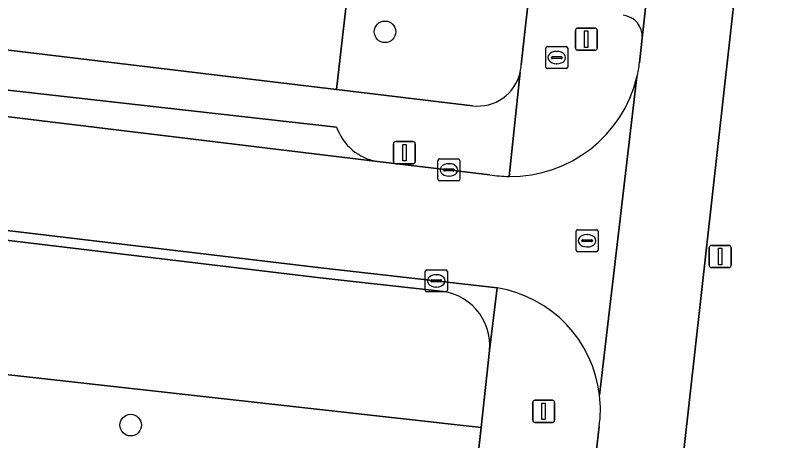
# Model space of a CAD drawing. Extents: x 161928 to 163071, y 386474 to 387428.
# Drawn here: x 162260.16 to 162294.62, y 386917.46 to 386936.75 of the extents above; entities that cross this region are included whole.
import ezdxf

# ---------------------------------------------------------------- set-up
doc = ezdxf.new("R2010")
doc.units = 0
for name, color, linetype in [('IMGEO_Berm_groen', 7, 'Continuous'), ('IMGEO_Boom', 7, 'Continuous'), ('IMGEO_Brandkraan', 7, 'Continuous'), ('IMGEO_Groenvoorziening', 7, 'Continuous'), ('IMGEO_Kolk', 7, 'Continuous'), ('IMGEO_Lichtmast', 7, 'Continuous'), ('IMGEO_Parkeervlak_open', 7, 'Continuous'), ('IMGEO_Rijbaan_lokaal_open', 7, 'Continuous'), ('IMGEO_Rioolput', 7, 'Continuous'), ('IMGEO_Verkeersbordpaal', 7, 'Continuous'), ('IMGEO_Voetpad_open', 7, 'Continuous')]:
    doc.layers.add(name, color=color, linetype=linetype)

msp = doc.modelspace()

# ---------------------------------------------------------------- linework, layer by layer
at = {"layer": 'IMGEO_Berm_groen'}
msp.add_lwpolyline([(162295.85, 386964.979), (162295.462, 386961.436), (162295.08, 386957.884), (162297.642, 386957.598), (162295.617, 386939.703), (162293.056, 386940.001), (162285.144, 386869.204), (162287.724, 386868.941), (162285.731, 386851.066), (162283.151, 386851.378), (162282.158, 386842.431)], dxfattribs=at)
at = {"layer": 'IMGEO_Boom'}
for centre in [(162276.935, 386936), (162265.4, 386918.173)]:
    msp.add_circle(centre, 0.489, dxfattribs=at)
at = {"layer": 'IMGEO_Brandkraan'}
for p, q in [((162284.225, 386934.404), (162284.225, 386935.256)), ((162284.3, 386935.33), (162285.152, 386935.33)), ((162285.226, 386935.256), (162285.226, 386934.404)), ((162284.527, 386934.873), (162284.925, 386934.873)), ((162284.713, 386935.11), (162284.738, 386935.11)), ((162284.484, 386934.824), (162284.484, 386934.836)), ((162284.922, 386934.787), (162284.524, 386934.787)), ((162284.736, 386934.55), (162284.711, 386934.55)), ((162284.968, 386934.836), (162284.968, 386934.824)), ((162285.152, 386934.33), (162284.3, 386934.33))]:
    msp.add_line(p, q, dxfattribs=at)
for points in [[(162284.225, 386934.404), (162284.225, 386935.256)], [(162284.3, 386935.33), (162285.152, 386935.33)], [(162285.226, 386935.256), (162285.226, 386934.404)], [(162285.152, 386934.33), (162284.3, 386934.33)]]:
    msp.add_lwpolyline(points, dxfattribs=at)
for centre, radius, start, end in [((162284.302, 386935.254), 0.0765, 91.552, 178.448), ((162284.302, 386935.254), 0.0765, 91.552, 178.448), ((162285.15, 386935.254), 0.0765, 1.552, 88.448), ((162285.15, 386935.254), 0.0765, 1.552, 88.448), ((162284.524, 386934.833), 0.0403, 85.8775, 175.7526), ((162284.929, 386934.835), 0.0386, 1.7309, 96.639), ((162284.521, 386934.823), 0.0366, 178.938, 274.7102), ((162284.925, 386934.83), 0.043, 264.8664, 352.4533), ((162284.302, 386934.406), 0.0765, 181.552, 268.448), ((162284.302, 386934.406), 0.0765, 181.552, 268.448), ((162285.15, 386934.406), 0.0765, 271.552, 358.448), ((162285.15, 386934.406), 0.0765, 271.552, 358.448)]:
    msp.add_arc(centre, radius, start, end, dxfattribs=at)
for centre, major_axis, ratio, start_param, end_param in [((162284.712, 386934.83), (-0.387, 0.002), 0.722429, 4.712389, 7.853982), ((162284.737, 386934.83), (-0.39, 0.002), 0.717154, 1.570796, 4.712389)]:
    msp.add_ellipse(centre, major_axis=major_axis, ratio=ratio, start_param=start_param, end_param=end_param, dxfattribs=at)
at = {"layer": 'IMGEO_Groenvoorziening'}
for points in [[(162284.027, 386942.646), (162276.003, 386943.572), (162275.324, 386937.465), (162275.211, 386937.478), (162274.743, 386933.385), (162280.9, 386932.65)], [(162283.118, 386934.5), (162284.027, 386942.646)], [(162279.323, 386924.26), (162273.992, 386924.843), (162258.972, 386926.64), (162258.883, 386926.646), (162258.794, 386926.644), (162258.705, 386926.634), (162258.617, 386926.617), (162258.532, 386926.591), (162258.449, 386926.558), (162258.369, 386926.518), (162258.294, 386926.47), (162258.222, 386926.417), (162258.156, 386926.357), (162258.096, 386926.291), (162258.041, 386926.22), (162257.994, 386926.145), (162257.953, 386926.065), (162257.919, 386925.983), (162257.893, 386925.897), (162257.874, 386925.81), (162257.868, 386925.764), (162257.283, 386920.742), (162281.294, 386918.066), (162281.68, 386921.557)], [(162281.294, 386918.066), (162257.283, 386920.742), (162256.767, 386916.345), (162256.758, 386916.218), (162256.76, 386916.09), (162256.773, 386915.963), (162256.798, 386915.837), (162256.834, 386915.714), (162256.881, 386915.595), (162256.938, 386915.481), (162257.005, 386915.372), (162257.082, 386915.27), (162257.167, 386915.175), (162257.261, 386915.088), (162257.362, 386915.01), (162257.469, 386914.941), (162257.583, 386914.881), (162257.701, 386914.833), (162257.823, 386914.795), (162257.948, 386914.768), (162258.031, 386914.756), (162276.26, 386912.506), (162278.463, 386912.27)], [(162280.834, 386913.899), (162281.294, 386918.066)]]:
    msp.add_lwpolyline(points, dxfattribs=at)
for centre, radius, start, end in [((162280.91, 386934.636), 2.212, 348.0175, 356.468), ((162281.148, 386934.607), 1.973, 262.768, 347.3998), ((162279.195, 386921.769), 2.494, 355.122, 87.0545)]:
    msp.add_arc(centre, radius, start, end, dxfattribs=at)
at = {"layer": 'IMGEO_Kolk'}
for p, q in [((162279.335, 386929.313), (162279.335, 386930.165)), ((162279.41, 386930.239), (162280.262, 386930.239)), ((162279.823, 386930.019), (162279.848, 386930.019)), ((162280.336, 386930.165), (162280.336, 386929.313)), ((162279.594, 386929.733), (162279.594, 386929.745)), ((162280.032, 386929.696), (162279.634, 386929.696)), ((162279.637, 386929.782), (162280.035, 386929.782)), ((162280.078, 386929.745), (162280.078, 386929.733)), ((162279.846, 386929.459), (162279.821, 386929.459)), ((162280.262, 386929.239), (162279.41, 386929.239)), ((162278.838, 386925.209), (162279.69, 386925.209)), ((162278.763, 386924.283), (162278.763, 386925.135)), ((162279.251, 386924.989), (162279.276, 386924.989)), ((162279.764, 386925.135), (162279.764, 386924.283)), ((162279.022, 386924.703), (162279.022, 386924.715)), ((162279.46, 386924.666), (162279.062, 386924.666)), ((162279.065, 386924.752), (162279.463, 386924.752)), ((162279.506, 386924.715), (162279.506, 386924.703)), ((162279.69, 386924.209), (162278.838, 386924.209)), ((162279.274, 386924.429), (162279.249, 386924.429))]:
    msp.add_line(p, q, dxfattribs=at)
for points in [[(162279.335, 386929.313), (162279.335, 386930.165)], [(162279.41, 386930.239), (162280.262, 386930.239)], [(162280.336, 386930.165), (162280.336, 386929.313)], [(162280.262, 386929.239), (162279.41, 386929.239)], [(162278.838, 386925.209), (162279.69, 386925.209)], [(162278.763, 386924.283), (162278.763, 386925.135)], [(162279.764, 386925.135), (162279.764, 386924.283)], [(162279.69, 386924.209), (162278.838, 386924.209)]]:
    msp.add_lwpolyline(points, dxfattribs=at)
for centre, radius, start, end in [((162279.412, 386930.163), 0.0765, 91.552, 178.448), ((162279.412, 386930.163), 0.0765, 91.552, 178.448), ((162280.26, 386930.163), 0.0765, 1.552, 88.448), ((162280.26, 386930.163), 0.0765, 1.552, 88.448), ((162279.634, 386929.742), 0.0403, 85.8775, 175.7526), ((162279.631, 386929.732), 0.0366, 178.938, 274.7102), ((162280.035, 386929.739), 0.043, 264.8664, 352.4533), ((162280.039, 386929.744), 0.0386, 1.7309, 96.639), ((162279.412, 386929.315), 0.0765, 181.552, 268.448), ((162279.412, 386929.315), 0.0765, 181.552, 268.448), ((162280.26, 386929.315), 0.0765, 271.552, 358.448), ((162280.26, 386929.315), 0.0765, 271.552, 358.448), ((162278.84, 386925.133), 0.0765, 91.552, 178.448), ((162278.84, 386925.133), 0.0765, 91.552, 178.448), ((162279.688, 386925.133), 0.0765, 1.552, 88.448), ((162279.688, 386925.133), 0.0765, 1.552, 88.448), ((162279.062, 386924.712), 0.0403, 85.8775, 175.7526), ((162279.059, 386924.702), 0.0366, 178.938, 274.7102), ((162279.463, 386924.709), 0.043, 264.8664, 352.4533), ((162279.467, 386924.714), 0.0386, 1.7309, 96.639), ((162278.84, 386924.285), 0.0765, 181.552, 268.448), ((162278.84, 386924.285), 0.0765, 181.552, 268.448), ((162279.688, 386924.285), 0.0765, 271.552, 358.448), ((162279.688, 386924.285), 0.0765, 271.552, 358.448)]:
    msp.add_arc(centre, radius, start, end, dxfattribs=at)
for centre, major_axis, ratio, start_param, end_param in [((162279.822, 386929.739), (-0.387, 0.002), 0.722429, 4.712389, 7.853982), ((162279.847, 386929.739), (-0.39, 0.002), 0.717154, 1.570796, 4.712389), ((162279.25, 386924.709), (-0.387, 0.002), 0.722429, 4.712389, 7.853982), ((162279.275, 386924.709), (-0.39, 0.002), 0.717154, 1.570796, 4.712389)]:
    msp.add_ellipse(centre, major_axis=major_axis, ratio=ratio, start_param=start_param, end_param=end_param, dxfattribs=at)
at = {"layer": 'IMGEO_Lichtmast'}
for p, q in [((162285.572, 386935.265), (162285.572, 386936.065)), ((162285.572, 386936.065), (162285.572, 386935.265)), ((162285.672, 386936.165), (162286.462, 386936.165)), ((162286.462, 386936.165), (162285.672, 386936.165)), ((162286.562, 386936.065), (162286.562, 386935.265)), ((162286.562, 386935.265), (162286.562, 386936.065)), ((162286.462, 386935.165), (162285.672, 386935.165)), ((162285.672, 386935.165), (162286.462, 386935.165)), ((162277.32, 386930.122), (162277.32, 386930.922)), ((162277.32, 386930.922), (162277.32, 386930.122)), ((162277.42, 386931.022), (162278.21, 386931.022)), ((162278.21, 386931.022), (162277.42, 386931.022)), ((162278.31, 386930.922), (162278.31, 386930.122)), ((162278.31, 386930.122), (162278.31, 386930.922)), ((162278.21, 386930.022), (162277.42, 386930.022)), ((162277.42, 386930.022), (162278.21, 386930.022)), ((162283.637, 386918.397), (162283.637, 386919.197)), ((162283.637, 386919.197), (162283.637, 386918.397)), ((162283.737, 386919.297), (162284.527, 386919.297)), ((162284.527, 386919.297), (162283.737, 386919.297)), ((162284.627, 386919.197), (162284.627, 386918.397)), ((162284.627, 386918.397), (162284.627, 386919.197)), ((162284.527, 386918.297), (162283.737, 386918.297)), ((162283.737, 386918.297), (162284.527, 386918.297))]:
    msp.add_line(p, q, dxfattribs=at)
for points in [[(162285.992, 386936.04), (162286.142, 386936.04), (162286.142, 386935.29), (162285.992, 386935.29), (162285.992, 386936.04)], [(162277.74, 386930.897), (162277.89, 386930.897), (162277.89, 386930.147), (162277.74, 386930.147), (162277.74, 386930.897)], [(162284.057, 386919.172), (162284.207, 386919.172), (162284.207, 386918.422), (162284.057, 386918.422), (162284.057, 386919.172)]]:
    msp.add_lwpolyline(points, dxfattribs=at)
for centre, start, end in [((162285.672, 386936.065), 90, 180), ((162285.672, 386936.065), 90, 180), ((162286.462, 386936.065), 0, 90), ((162286.462, 386936.065), 360, 90), ((162285.672, 386935.265), 180, 270), ((162285.672, 386935.265), 180, 270), ((162286.462, 386935.265), 270, 0), ((162286.462, 386935.265), 270, 0), ((162277.42, 386930.922), 90, 180), ((162277.42, 386930.922), 90, 180), ((162278.21, 386930.922), 0, 90), ((162278.21, 386930.922), 360, 90), ((162277.42, 386930.122), 180, 270), ((162277.42, 386930.122), 180, 270), ((162278.21, 386930.122), 270, 0), ((162278.21, 386930.122), 270, 0), ((162283.737, 386919.197), 90, 180), ((162283.737, 386919.197), 90, 180), ((162284.527, 386919.197), 0, 90), ((162284.527, 386919.197), 360, 90), ((162283.737, 386918.397), 180, 270), ((162283.737, 386918.397), 180, 270), ((162284.527, 386918.397), 270, 0), ((162284.527, 386918.397), 270, 0)]:
    msp.add_arc(centre, 0.1, start, end, dxfattribs=at)
at = {"layer": 'IMGEO_Parkeervlak_open'}
for points in [[(162288.606, 386935.712), (162291.062, 386958.054)], [(162274.742, 386931.68), (162242.91, 386935.264), (162242.874, 386935.162), (162242.823, 386935.048), (162242.761, 386934.939), (162242.691, 386934.836), (162242.611, 386934.739), (162242.523, 386934.65), (162242.427, 386934.57), (162242.325, 386934.498), (162242.216, 386934.436), (162242.103, 386934.383), (162241.985, 386934.341), (162241.864, 386934.31), (162241.741, 386934.289), (162241.616, 386934.28), (162241.491, 386934.282), (162250, 386933.34), (162276.59, 386930.123)]]:
    msp.add_lwpolyline(points, dxfattribs=at)
for centre, radius, start, end in [((162287.633, 386935.782), 0.976, 355.8963, 83.7365), ((162276.97, 386932.45), 2.357, 199.0535, 260.7161)]:
    msp.add_arc(centre, radius, start, end, dxfattribs=at)
at = {"layer": 'IMGEO_Rijbaan_lokaal_open'}
for points in [[(162281.687, 386929.52), (162276.59, 386930.123), (162250, 386933.34), (162241.491, 386934.282), (162224.263, 386936.189), (162219.254, 386936.743), (162212.698, 386937.469), (162176.983, 386941.201), (162175.3, 386941.368), (162174.718, 386936.398), (162175.881, 386936.251), (162250, 386928.164), (162274.027, 386925.3), (162282.029, 386924.397)], [(162286.669, 386919.523), (162288.366, 386933.958)]]:
    msp.add_lwpolyline(points, dxfattribs=at)
for centre, radius, start, end in [((162282.637, 386935.335), 5.892, 269.2607, 346.4892), ((162282.632, 386935.243), 5.801, 260.6281, 269.3023), ((162281.117, 386918.883), 5.589, 6.5731, 80.609)]:
    msp.add_arc(centre, radius, start, end, dxfattribs=at)
at = {"layer": 'IMGEO_Rioolput'}
for p, q in [((162285.602, 386926.105), (162285.602, 386926.957)), ((162285.677, 386927.031), (162286.529, 386927.031)), ((162286.603, 386926.957), (162286.603, 386926.105)), ((162285.904, 386926.574), (162286.302, 386926.574)), ((162286.09, 386926.811), (162286.115, 386926.811)), ((162285.861, 386926.525), (162285.861, 386926.537)), ((162286.299, 386926.488), (162285.901, 386926.488)), ((162286.113, 386926.251), (162286.088, 386926.251)), ((162286.345, 386926.537), (162286.345, 386926.525)), ((162286.529, 386926.031), (162285.677, 386926.031))]:
    msp.add_line(p, q, dxfattribs=at)
for points in [[(162285.602, 386926.105), (162285.602, 386926.957)], [(162285.677, 386927.031), (162286.529, 386927.031)], [(162286.603, 386926.957), (162286.603, 386926.105)], [(162286.529, 386926.031), (162285.677, 386926.031)]]:
    msp.add_lwpolyline(points, dxfattribs=at)
for centre, radius, start, end in [((162285.679, 386926.955), 0.0765, 91.552, 178.448), ((162285.679, 386926.955), 0.0765, 91.552, 178.448), ((162286.527, 386926.955), 0.0765, 1.552, 88.448), ((162286.527, 386926.955), 0.0765, 1.552, 88.448), ((162285.901, 386926.534), 0.0403, 85.8775, 175.7526), ((162286.306, 386926.536), 0.0386, 1.7309, 96.639), ((162285.898, 386926.524), 0.0366, 178.938, 274.7102), ((162286.302, 386926.531), 0.043, 264.8664, 352.4533), ((162285.679, 386926.107), 0.0765, 181.552, 268.448), ((162285.679, 386926.107), 0.0765, 181.552, 268.448), ((162286.527, 386926.107), 0.0765, 271.552, 358.448), ((162286.527, 386926.107), 0.0765, 271.552, 358.448)]:
    msp.add_arc(centre, radius, start, end, dxfattribs=at)
for centre, major_axis, ratio, start_param, end_param in [((162286.089, 386926.531), (-0.387, 0.002), 0.722429, 4.712389, 7.853982), ((162286.114, 386926.531), (-0.39, 0.002), 0.717154, 1.570796, 4.712389)]:
    msp.add_ellipse(centre, major_axis=major_axis, ratio=ratio, start_param=start_param, end_param=end_param, dxfattribs=at)
at = {"layer": 'IMGEO_Verkeersbordpaal'}
for p, q in [((162291.744, 386926.316), (162292.534, 386926.316)), ((162292.534, 386926.316), (162291.744, 386926.316)), ((162291.644, 386925.416), (162291.644, 386926.216)), ((162291.644, 386926.216), (162291.644, 386925.416)), ((162292.634, 386926.216), (162292.634, 386925.416)), ((162292.634, 386925.416), (162292.634, 386926.216)), ((162292.534, 386925.316), (162291.744, 386925.316)), ((162291.744, 386925.316), (162292.534, 386925.316))]:
    msp.add_line(p, q, dxfattribs=at)
msp.add_lwpolyline([(162292.064, 386926.191), (162292.214, 386926.191), (162292.214, 386925.441), (162292.064, 386925.441), (162292.064, 386926.191)], dxfattribs=at)
for centre, start, end in [((162291.744, 386926.216), 90, 180), ((162291.744, 386926.216), 90, 180), ((162292.534, 386926.216), 0, 90), ((162292.534, 386926.216), 360, 90), ((162291.744, 386925.416), 180, 270), ((162291.744, 386925.416), 180, 270), ((162292.534, 386925.416), 270, 0), ((162292.534, 386925.416), 270, 0)]:
    msp.add_arc(centre, 0.1, start, end, dxfattribs=at)
at = {"layer": 'IMGEO_Voetpad_open'}
for points in [[(162290.271, 386997.797), (162289.479, 386991.501), (162284.162, 386943.854), (162284.027, 386942.646), (162283.118, 386934.5)], [(162282.158, 386842.431), (162283.151, 386851.378), (162285.144, 386869.204), (162293.056, 386940.001), (162295.08, 386957.884), (162295.462, 386961.436), (162291.491, 386961.884), (162291.401, 386961.084), (162291.062, 386958.054), (162288.606, 386935.712), (162288.483, 386934.595)], [(162212.698, 386937.469), (162219.254, 386936.743), (162219.31, 386937.261), (162224.319, 386936.707), (162224.263, 386936.189), (162241.491, 386934.282), (162241.616, 386934.28), (162241.741, 386934.289), (162241.864, 386934.31), (162241.985, 386934.341), (162242.103, 386934.383), (162242.216, 386934.436), (162242.325, 386934.498), (162242.427, 386934.57), (162242.523, 386934.65), (162242.611, 386934.739), (162242.691, 386934.836), (162242.761, 386934.939), (162242.823, 386935.048), (162242.874, 386935.162), (162242.91, 386935.264), (162274.742, 386931.68)], [(162281.68, 386921.557), (162282.029, 386924.397), (162274.027, 386925.3), (162250, 386928.164), (162175.881, 386936.251), (162174.718, 386936.398), (162170.091, 386936.915), (162169.933, 386935.454)], [(162280.9, 386932.65), (162274.743, 386933.385), (162243.092, 386937.171)], [(162288.483, 386934.595), (162288.606, 386935.712)], [(162282.561, 386929.443), (162283.074, 386934.177)], [(162283.074, 386934.177), (162282.561, 386929.443)], [(162288.366, 386933.958), (162286.669, 386919.523)], [(162276.59, 386930.123), (162281.687, 386929.52)], [(162257.868, 386925.764), (162257.874, 386925.81), (162257.893, 386925.897), (162257.919, 386925.983), (162257.953, 386926.065), (162257.994, 386926.145), (162258.041, 386926.22), (162258.096, 386926.291), (162258.156, 386926.357), (162258.222, 386926.417), (162258.294, 386926.47), (162258.369, 386926.518), (162258.449, 386926.558), (162258.532, 386926.591), (162258.617, 386926.617), (162258.705, 386926.634), (162258.794, 386926.644), (162258.883, 386926.646), (162258.972, 386926.64), (162273.992, 386924.843), (162279.323, 386924.26)], [(162282.029, 386924.397), (162281.68, 386921.557), (162281.294, 386918.066), (162280.834, 386913.899), (162280.046, 386907.644)], [(162286.652, 386918.105), (162286.473, 386916.537), (162278.952, 386849.57), (162278.711, 386847.315), (162278.151, 386842.384), (162276.448, 386827.713)], [(162286.473, 386916.537), (162286.652, 386918.105)]]:
    msp.add_lwpolyline(points, dxfattribs=at)
msp.add_lwpolyline([(162275.211, 386937.478), (162272.564, 386937.772), (162269.804, 386938.078), (162267.043, 386938.385), (162264.283, 386938.692), (162261.522, 386938.998), (162258.762, 386939.305), (162256.001, 386939.611), (162253.241, 386939.918), (162250.48, 386940.225), (162247.75, 386940.528), (162247.944, 386942.271), (162243.788, 386942.732), (162243.092, 386937.171), (162274.743, 386933.385)], close=True, dxfattribs=at)
for centre, radius, start, end in [((162287.633, 386935.782), 0.976, 355.8963, 83.7365), ((162280.91, 386934.636), 2.212, 348.0175, 356.468), ((162282.454, 386935.373), 6.079, 346.5388, 352.6458), ((162282.454, 386935.373), 6.079, 346.5388, 352.6458), ((162281.148, 386934.607), 1.973, 262.768, 347.3998), ((162282.637, 386935.335), 5.892, 269.2607, 346.4892), ((162276.97, 386932.45), 2.357, 199.0535, 260.7161), ((162282.632, 386935.243), 5.801, 260.6281, 269.3023), ((162279.195, 386921.769), 2.494, 355.122, 87.0545), ((162281.117, 386918.883), 5.589, 6.5731, 80.609), ((162281.158, 386918.88), 5.548, 351.9703, 6.6559), ((162281.158, 386918.88), 5.548, 351.9703, 6.6559)]:
    msp.add_arc(centre, radius, start, end, dxfattribs=at)

doc.saveas('drawing.dxf')
